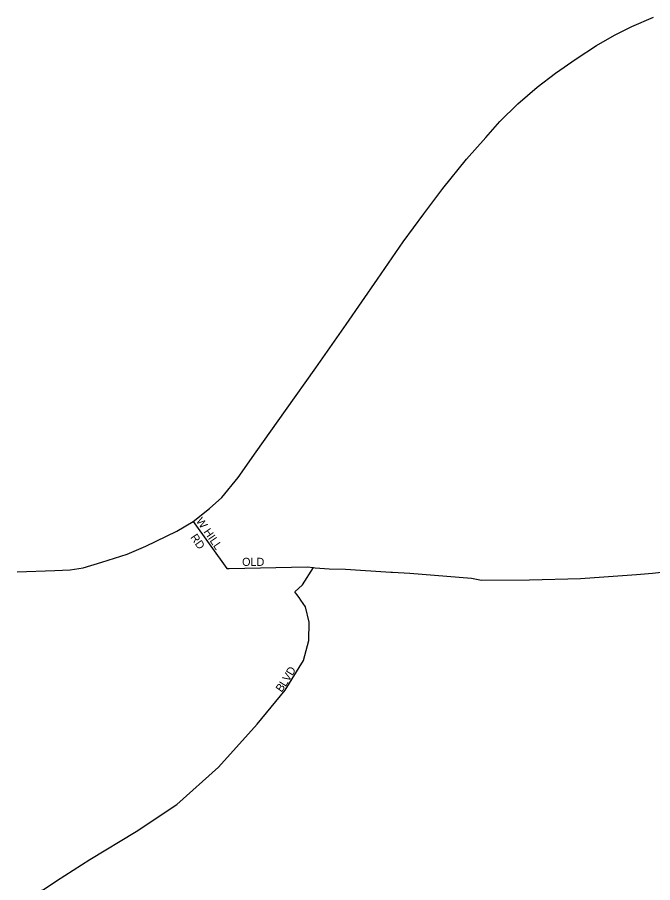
# Model space of a CAD drawing. Extents: x -561 to 1170, y 0 to 846.
# Drawn here: x 437.88 to 448.49, y 306.23 to 320.69 of the extents above; entities that cross this region are included whole.
import ezdxf

# ---------------------------------------------------------------- set-up
doc = ezdxf.new("R2010")
doc.units = 0
for name, color, linetype in [('GM_X_City_Street', 7, 'Continuous'), ('GM_X_City_Street_Text', 7, 'Continuous'), ('GM_X_US_Route', 7, 'Continuous')]:
    doc.layers.add(name, color=color, linetype=linetype)

msp = doc.modelspace()

# ---------------------------------------------------------------- linework, layer by layer
at = {"layer": 'GM_X_City_Street'}
for points in [[(440.816, 312.267), (441.38, 311.483), (441.408, 311.483), (441.42, 311.483)], [(441.42, 311.483), (442.723, 311.508), (442.828, 311.499), (442.858, 311.496)], [(442.548, 311.05), (442.517, 311.092), (442.647, 311.211), (442.828, 311.499)], [(442.858, 311.496), (443.09, 311.476), (443.365, 311.47), (444.123, 311.423), (444.15, 311.422)], [(444.15, 311.422), (444.438, 311.404), (445.468, 311.322), (445.636, 311.289), (446.439, 311.294), (447.291, 311.315), (448.225, 311.384), (448.489, 311.406), (448.84, 311.443), (449.185, 311.443), (449.541, 311.415), (449.831, 311.346), (450.18, 311.267), (451.056, 310.846), (451.25, 310.754), (451.434, 310.648), (451.747, 310.413), (451.895, 310.291), (452.058, 310.093), (452.322, 309.779), (452.401, 309.699), (452.47, 309.63)], [(438.127, 306.034), (438.329, 306.126), (438.534, 306.261), (439.091, 306.618), (439.868, 307.087), (440.543, 307.541), (441.24, 308.162), (441.888, 308.881), (442.358, 309.448), (442.661, 309.946), (442.748, 310.281), (442.754, 310.584), (442.695, 310.843), (442.618, 310.951), (442.587, 310.995), (442.548, 311.05)]]:
    msp.add_lwpolyline(points, dxfattribs=at)
at = {"layer": 'GM_X_US_Route'}
msp.add_lwpolyline([(437.881, 311.428), (438.507, 311.45), (438.766, 311.46), (438.981, 311.496), (439.293, 311.588), (439.717, 311.724), (440.029, 311.854), (440.543, 312.106), (440.816, 312.267), (441.093, 312.483), (441.295, 312.67), (441.57, 313.005), (441.871, 313.431), (442.362, 314.121), (442.868, 314.833), (443.375, 315.561), (443.897, 316.316), (444.329, 316.939), (444.673, 317.41), (444.99, 317.832), (445.387, 318.32), (445.705, 318.682), (445.943, 318.951), (446.241, 319.248), (446.565, 319.524), (446.869, 319.756), (447.216, 320), (447.558, 320.222), (447.858, 320.395), (448.147, 320.54), (448.506, 320.692)], dxfattribs=at)

# ---------------------------------------------------------------- texts
at = {"layer": 'GM_X_City_Street_Text'}
for s, rotation, p in [('W HILL', 304.6946, (440.86, 312.276)), ('RD', 304.5143, (440.766, 312.003)), ('OLD', 0, (441.636, 311.526)), ('V', 58.4919, (442.413, 309.58)), ('D', 58.4927, (442.475, 309.681)), ('L', 57.9811, (442.362, 309.498)), ('B', 54.3155, (442.294, 309.404))]:
    msp.add_text(s, height=0.135, rotation=rotation, dxfattribs=at).set_placement(p)

doc.saveas('drawing.dxf')
